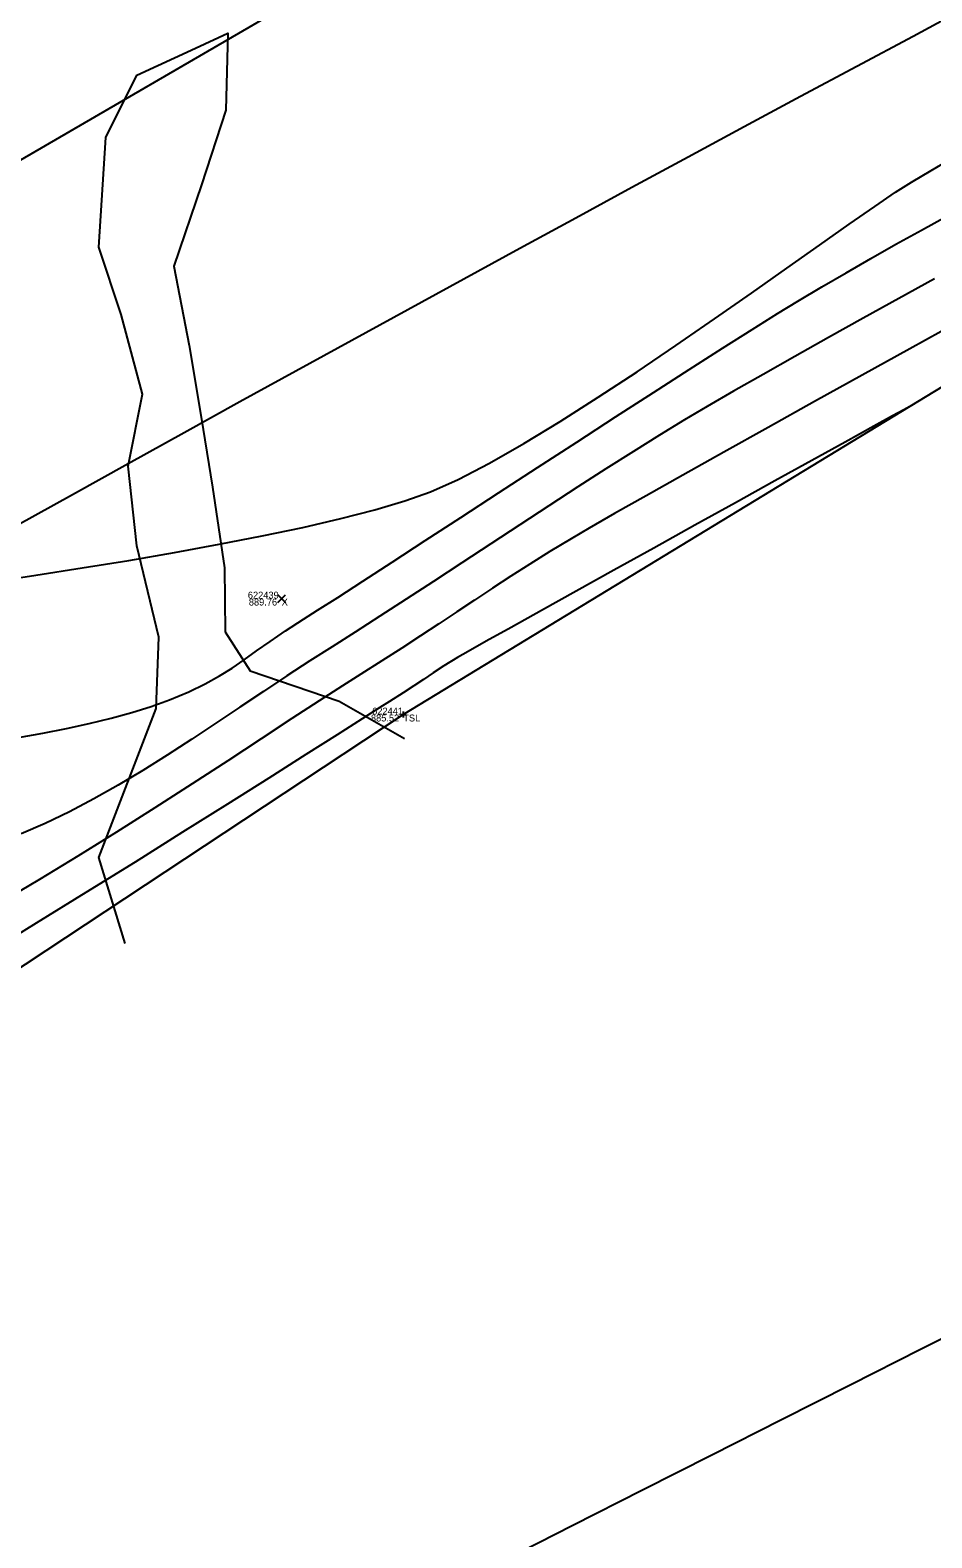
# Model space of a CAD drawing. Extents: x 1957117 to 1971063, y 701601 to 715861.
# Drawn here: x 1965560.2 to 1965605.8, y 709009.5 to 709085.7 of the extents above; entities that cross this region are included whole.
import ezdxf

# ---------------------------------------------------------------- set-up
doc = ezdxf.new("R2010")
doc.units = 0
for name, color, linetype in [('AP_X_Lights', 7, 'Continuous'), ('DT_X_Contour_Major', 7, 'Continuous'), ('DT_X_Contour_Minor', 7, 'Continuous'), ('DT_X_TIN_Hull', 7, 'Continuous'), ('GE_X_CL_20', 7, 'Continuous'), ('PV_P_Drive', 7, 'Continuous'), ('PV_P_Shoulder', 7, 'Continuous'), ('RS_Raster1', 7, 'Continuous'), ('RW_X_Esmt_RR', 7, 'Continuous'), ('RW_X_Fee_RW', 7, 'Continuous'), ('SC_Scratch1', 7, 'Continuous'), ('SC_Shading5', 7, 'Continuous'), ('VG_X_Tree_Line_Rt', 7, 'Continuous')]:
    doc.layers.add(name, color=color, linetype=linetype)

msp = doc.modelspace()

# ---------------------------------------------------------------- linework, layer by layer
at = {"layer": 'AP_X_Lights'}
for p, q in [((1965572.698, 709056.796), (1965573.086, 709057.186)), ((1965572.698, 709057.186), (1965573.086, 709056.796))]:
    msp.add_line(p, q, dxfattribs=at)
at = {"layer": 'DT_X_Contour_Major'}
msp.add_lwpolyline([(1965558.143, 709057.818), (1965560.456, 709058.17), (1965562.802, 709058.539), (1965565.15, 709058.924), (1965567.472, 709059.324), (1965569.735, 709059.737), (1965571.911, 709060.162), (1965573.969, 709060.595), (1965575.879, 709061.037), (1965577.61, 709061.486), (1965579.133, 709061.938), (1965580.417, 709062.395), (1965581.827, 709063.021), (1965583.416, 709063.844), (1965585.15, 709064.831), (1965586.995, 709065.951), (1965588.916, 709067.173), (1965590.879, 709068.465), (1965592.849, 709069.796), (1965594.792, 709071.134), (1965596.675, 709072.447), (1965598.462, 709073.705), (1965600.119, 709074.875), (1965601.612, 709075.926), (1965602.906, 709076.827), (1965603.967, 709077.546), (1965604.762, 709078.052), (1965605.762, 709078.647), (1965606.627, 709079.152)], dxfattribs=at)
msp.add_lwpolyline([(1965558.143, 709057.818), (1965560.456, 709058.17), (1965562.802, 709058.539), (1965565.15, 709058.924), (1965567.472, 709059.324), (1965569.735, 709059.737), (1965571.911, 709060.162), (1965573.969, 709060.595), (1965575.879, 709061.037), (1965577.61, 709061.486), (1965579.133, 709061.938), (1965580.417, 709062.395), (1965581.827, 709063.021), (1965583.416, 709063.844), (1965585.15, 709064.831), (1965586.995, 709065.951), (1965588.916, 709067.173), (1965590.879, 709068.465), (1965592.849, 709069.796), (1965594.792, 709071.134), (1965596.675, 709072.447), (1965598.462, 709073.705), (1965600.119, 709074.875), (1965601.612, 709075.926), (1965602.906, 709076.827), (1965603.967, 709077.546), (1965604.762, 709078.052), (1965605.762, 709078.647), (1965606.627, 709079.152)], dxfattribs=at)
at = {"layer": 'DT_X_Contour_Minor'}
for points in [[(1965559.571, 709049.963), (1965560.802, 709050.187), (1965561.998, 709050.423), (1965563.152, 709050.672), (1965564.258, 709050.939), (1965565.308, 709051.225), (1965566.295, 709051.534), (1965567.211, 709051.868), (1965568.194, 709052.282), (1965569.023, 709052.682), (1965569.739, 709053.078), (1965570.383, 709053.48), (1965570.998, 709053.899), (1965571.625, 709054.345), (1965572.305, 709054.827), (1965573.08, 709055.357), (1965573.992, 709055.943), (1965574.712, 709056.398), (1965575.728, 709057.05), (1965577.001, 709057.873), (1965578.491, 709058.84), (1965580.159, 709059.924), (1965581.966, 709061.1), (1965583.872, 709062.34), (1965585.838, 709063.618), (1965587.825, 709064.908), (1965589.794, 709066.183), (1965591.705, 709067.417), (1965593.519, 709068.583), (1965595.197, 709069.655), (1965596.7, 709070.606), (1965597.987, 709071.41), (1965599.021, 709072.04), (1965600.227, 709072.755), (1965601.459, 709073.473), (1965602.713, 709074.191), (1965603.984, 709074.91), (1965605.268, 709075.627), (1965606.559, 709076.341)], [(1965559.571, 709049.963), (1965560.802, 709050.187), (1965561.998, 709050.423), (1965563.152, 709050.672), (1965564.258, 709050.939), (1965565.308, 709051.225), (1965566.295, 709051.534), (1965567.211, 709051.868), (1965568.194, 709052.282), (1965569.023, 709052.682), (1965569.739, 709053.078), (1965570.383, 709053.48), (1965570.998, 709053.899), (1965571.625, 709054.345), (1965572.305, 709054.827), (1965573.08, 709055.357), (1965573.992, 709055.943), (1965574.712, 709056.398), (1965575.728, 709057.05), (1965577.001, 709057.873), (1965578.491, 709058.84), (1965580.159, 709059.924), (1965581.966, 709061.1), (1965583.872, 709062.34), (1965585.838, 709063.618), (1965587.825, 709064.908), (1965589.794, 709066.183), (1965591.705, 709067.417), (1965593.519, 709068.583), (1965595.197, 709069.655), (1965596.7, 709070.606), (1965597.987, 709071.41), (1965599.021, 709072.04), (1965600.227, 709072.755), (1965601.459, 709073.473), (1965602.713, 709074.191), (1965603.984, 709074.91), (1965605.268, 709075.627), (1965606.559, 709076.341)], [(1965605.927, 709073.167), (1965604.125, 709072.173), (1965602.327, 709071.177), (1965600.563, 709070.194), (1965598.862, 709069.241), (1965597.254, 709068.332), (1965595.768, 709067.483), (1965594.433, 709066.71), (1965593.279, 709066.029), (1965592.023, 709065.265), (1965590.694, 709064.438), (1965589.307, 709063.558), (1965587.877, 709062.638), (1965586.418, 709061.691), (1965584.944, 709060.727), (1965583.471, 709059.76), (1965582.012, 709058.801), (1965580.582, 709057.863), (1965579.196, 709056.958), (1965577.868, 709056.097), (1965576.613, 709055.293), (1965575.445, 709054.558), (1965574.312, 709053.84), (1965573.154, 709053.083), (1965571.974, 709052.298), (1965570.776, 709051.495), (1965569.563, 709050.684), (1965568.338, 709049.875), (1965567.105, 709049.078), (1965565.866, 709048.302), (1965564.625, 709047.558), (1965563.386, 709046.856), (1965562.151, 709046.206), (1965560.924, 709045.617), (1965559.707, 709045.1)], [(1965605.927, 709073.167), (1965604.125, 709072.173), (1965602.327, 709071.177), (1965600.563, 709070.194), (1965598.862, 709069.241), (1965597.254, 709068.332), (1965595.768, 709067.483), (1965594.433, 709066.71), (1965593.279, 709066.029), (1965592.023, 709065.265), (1965590.694, 709064.438), (1965589.307, 709063.558), (1965587.877, 709062.638), (1965586.418, 709061.691), (1965584.944, 709060.727), (1965583.471, 709059.76), (1965582.012, 709058.801), (1965580.582, 709057.863), (1965579.196, 709056.958), (1965577.868, 709056.097), (1965576.613, 709055.293), (1965575.445, 709054.558), (1965574.312, 709053.84), (1965573.154, 709053.083), (1965571.974, 709052.298), (1965570.776, 709051.495), (1965569.563, 709050.684), (1965568.338, 709049.875), (1965567.105, 709049.078), (1965565.866, 709048.302), (1965564.625, 709047.558), (1965563.386, 709046.856), (1965562.151, 709046.206), (1965560.924, 709045.617), (1965559.707, 709045.1)], [(1965607.06, 709070.931), (1965604.688, 709069.621), (1965602.272, 709068.285), (1965599.865, 709066.952), (1965597.517, 709065.648), (1965595.279, 709064.402), (1965593.203, 709063.241), (1965591.34, 709062.195), (1965589.74, 709061.29), (1965588.456, 709060.555), (1965587.538, 709060.017), (1965586.464, 709059.366), (1965585.452, 709058.735), (1965584.489, 709058.121), (1965583.56, 709057.517), (1965582.653, 709056.92), (1965581.753, 709056.323), (1965580.848, 709055.722), (1965579.923, 709055.112), (1965578.966, 709054.487), (1965577.962, 709053.843), (1965576.898, 709053.174), (1965575.964, 709052.581), (1965574.792, 709051.82), (1965573.414, 709050.918), (1965571.861, 709049.899), (1965570.165, 709048.789), (1965568.357, 709047.615), (1965566.468, 709046.401), (1965564.529, 709045.172), (1965562.573, 709043.956), (1965560.629, 709042.776), (1965558.73, 709041.66)], [(1965607.06, 709070.931), (1965604.688, 709069.621), (1965602.272, 709068.285), (1965599.865, 709066.952), (1965597.517, 709065.648), (1965595.279, 709064.402), (1965593.203, 709063.241), (1965591.34, 709062.195), (1965589.74, 709061.29), (1965588.456, 709060.555), (1965587.538, 709060.017), (1965586.464, 709059.366), (1965585.452, 709058.735), (1965584.489, 709058.121), (1965583.56, 709057.517), (1965582.653, 709056.92), (1965581.753, 709056.323), (1965580.848, 709055.722), (1965579.923, 709055.112), (1965578.966, 709054.487), (1965577.962, 709053.843), (1965576.898, 709053.174), (1965575.964, 709052.581), (1965574.792, 709051.82), (1965573.414, 709050.918), (1965571.861, 709049.899), (1965570.165, 709048.789), (1965568.357, 709047.615), (1965566.468, 709046.401), (1965564.529, 709045.172), (1965562.573, 709043.956), (1965560.629, 709042.776), (1965558.73, 709041.66)], [(1965604.808, 709066.784), (1965604.68, 709066.713), (1965604.377, 709066.545), (1965603.81, 709066.231), (1965602.864, 709065.707), (1965601.417, 709064.907), (1965599.73, 709063.974), (1965597.86, 709062.94), (1965595.866, 709061.837), (1965593.804, 709060.697), (1965591.733, 709059.55), (1965589.71, 709058.429), (1965587.792, 709057.364), (1965586.037, 709056.389), (1965584.502, 709055.534), (1965583.246, 709054.83), (1965582.325, 709054.31), (1965581.797, 709054.006), (1965581.107, 709053.584), (1965580.553, 709053.229), (1965580.068, 709052.907), (1965579.584, 709052.583), (1965579.034, 709052.222), (1965578.351, 709051.789), (1965577.869, 709051.485), (1965576.969, 709050.913), (1965575.699, 709050.107), (1965574.108, 709049.097), (1965572.241, 709047.916), (1965570.148, 709046.596), (1965567.876, 709045.169), (1965565.472, 709043.667), (1965562.984, 709042.122), (1965560.461, 709040.566), (1965557.949, 709039.031)], [(1965604.808, 709066.784), (1965604.68, 709066.713), (1965604.377, 709066.545), (1965603.81, 709066.231), (1965602.864, 709065.707), (1965601.417, 709064.907), (1965599.73, 709063.974), (1965597.86, 709062.94), (1965595.866, 709061.837), (1965593.804, 709060.697), (1965591.733, 709059.55), (1965589.71, 709058.429), (1965587.792, 709057.364), (1965586.037, 709056.389), (1965584.502, 709055.534), (1965583.246, 709054.83), (1965582.325, 709054.31), (1965581.797, 709054.006), (1965581.107, 709053.584), (1965580.553, 709053.229), (1965580.068, 709052.907), (1965579.584, 709052.583), (1965579.034, 709052.222), (1965578.351, 709051.789), (1965577.869, 709051.485), (1965576.969, 709050.913), (1965575.699, 709050.107), (1965574.108, 709049.097), (1965572.241, 709047.916), (1965570.148, 709046.596), (1965567.876, 709045.169), (1965565.472, 709043.667), (1965562.984, 709042.122), (1965560.461, 709040.566), (1965557.949, 709039.031)]]:
    msp.add_lwpolyline(points, dxfattribs=at)
at = {"layer": 'DT_X_TIN_Hull'}
msp.add_lwpolyline([(1965152.31, 708796.963), (1965192.253, 708823.809), (1965238.814, 708847.792), (1965278.679, 708868.121), (1965323.082, 708894.232), (1965364.86, 708921.374), (1965402.167, 708940.471), (1965455.165, 708971.534), (1965493.366, 708994.363), (1965531.785, 709019.916), (1965579.047, 709051.126), (1965619.598, 709075.773)], dxfattribs=at)
at = {"layer": 'GE_X_CL_20'}
msp.add_arc((1966940.156, 706584.833), 2864.789, 112.487031, 120.84471, dxfattribs=at)
at = {"layer": 'PV_P_Drive'}
for p, q in [((1965578.901, 709051.126), (1965579.193, 709051.126)), ((1965579.047, 709051.272), (1965579.047, 709050.98)), ((1965579.047, 709051.126), (1965579.047, 709051.126))]:
    msp.add_line(p, q, dxfattribs=at)
at = {"layer": 'RW_X_Esmt_RR'}
for centre, radius in [((1966926.562, 706607.458), 2864.789), ((1966940.156, 706584.833), 2884.789), ((1966940.156, 706584.833), 2834.789)]:
    msp.add_arc(centre, radius, 112.487031, 120.84471, dxfattribs=at)
at = {"layer": 'RW_X_Fee_RW'}
msp.add_lwpolyline([(1963881.046, 707276.431), (1964172.578, 707701.964), (1964668.324, 708419.582), (1964735.207, 708501.875), (1964966.496, 708718.802), (1965107.468, 708816.338), (1965585.552, 709094.216), (1966091.861, 709326.705), (1966247.281, 709386.816), (1966633.174, 709551.737), (1966943.202, 709670.565), (1967172.032, 709812.662), (1967935.697, 710373.174), (1968346.714, 710683.963), (1968484.345, 710796.182), (1968743.632, 711067.038), (1968903.937, 711275.819), (1969041.222, 711501.316), (1969638.166, 712572.015), (1970019.077, 713196.718)], dxfattribs=at)
at = {"layer": 'SC_Shading5'}
for points in [[(1963589.678, 706586.994), (1963626.625, 706689.548), (1963651.76, 706746.832), (1963668.09, 706778.596), (1963682.768, 706805.402), (1963734.424, 706911.594), (1963826.849, 707116.717), (1963877.258, 707215.645), (1963964.981, 707354.472), (1964070.526, 707509.355), (1964132.574, 707601.994), (1964163.9, 707642.169), (1964191.2, 707685.167), (1964278.98, 707807.131), (1964326.11, 707874.364), (1964396.427, 707968.962), (1964508.519, 708133.679), (1964655.588, 708336.552), (1964745.319, 708429.172), (1964840.327, 708522.317), (1964988.178, 708660.245), (1965089.796, 708739.041), (1965251.743, 708835.216), (1965415.807, 708922.048), (1965866.2, 709149.38), (1966173.543, 709294.131), (1966283.627, 709338.196), (1966534.003, 709419.214), (1966689.084, 709471.266), (1967008.468, 709641.817), (1967166.677, 709750.124), (1967422.113, 709931.083), (1967818.707, 710198.831), (1968187.021, 710459.852), (1968360.589, 710592.493), (1968496.543, 710707.847), (1968606.427, 710809.378), (1968733.391, 710937.091), (1968807.28, 711025.4), (1968843.008, 711077.094), (1968863.233, 711106.099), (1968909.747, 711171.311), (1968974.133, 711279.559), (1969130.932, 711546.915), (1969247.433, 711744.686), (1969402.714, 712016.424), (1969505.287, 712191.789), (1969666.311, 712460.805), (1969771.586, 712639.896), (1969880.058, 712820.917), (1969964.994, 712955.706), (1969990.005, 713000.084), (1970030.065, 713068.479)], [(1963609.915, 706579.703), (1963646.615, 706681.572), (1963671.193, 706737.585), (1963687.092, 706768.511), (1963701.884, 706795.526), (1963753.906, 706902.469), (1963846.249, 707107.41), (1963895.973, 707204.994), (1963982.966, 707342.667), (1964088.35, 707497.312), (1964150.015, 707589.379), (1964181.502, 707629.761), (1964209.024, 707673.109), (1964296.517, 707794.674), (1964343.552, 707861.772), (1964413.958, 707956.489), (1964526.123, 708121.313), (1964672.104, 708322.686), (1964760.576, 708414.006), (1964855.195, 708506.77), (1965002.134, 708643.847), (1965101.925, 708721.226), (1965262.272, 708816.451), (1965425.685, 708902.939), (1965875.63, 709130.044), (1966182.13, 709274.398), (1966290.944, 709317.954), (1966540.737, 709398.785), (1966697.632, 709451.445), (1967019.644, 709623.399), (1967178.971, 709732.471), (1967434.35, 709913.39), (1967830.945, 710181.14), (1968199.774, 710442.525), (1968374.086, 710575.735), (1968510.806, 710691.739), (1968621.36, 710793.889), (1968749.296, 710922.58), (1968824.413, 711012.355), (1968860.678, 711064.827), (1968880.812, 711093.701), (1968927.778, 711159.547), (1968992.655, 711268.62), (1969149.476, 711536.015), (1969266.039, 711733.891), (1969421.336, 712005.657), (1969523.8, 712180.835), (1969684.812, 712449.831), (1969790.084, 712628.917), (1969898.385, 712809.653), (1969983.474, 712944.685), (1970008.657, 712989.367), (1970048.626, 713057.607)]]:
    msp.add_spline(points, degree=3, dxfattribs=at)
at = {"layer": 'VG_X_Tree_Line_Rt'}
msp.add_lwpolyline([(1965564.978, 709039.547), (1965563.64, 709043.892), (1965566.548, 709051.427), (1965566.683, 709055.037), (1965565.569, 709059.654), (1965565.12, 709063.696), (1965565.855, 709067.339), (1965564.766, 709071.356), (1965563.647, 709074.763), (1965563.999, 709080.305), (1965565.568, 709083.461), (1965568.526, 709084.826), (1965570.169, 709085.589), (1965570.059, 709081.7), (1965568.829, 709077.917), (1965567.441, 709073.798), (1965568.204, 709069.791), (1965568.822, 709066.165), (1965569.387, 709062.619), (1965569.994, 709058.544), (1965570.04, 709055.313), (1965571.291, 709053.338), (1965575.799, 709051.797), (1965579.112, 709049.908)], dxfattribs=at)

# ---------------------------------------------------------------- texts
at = {"layer": 'PV_P_Shoulder'}
for s, p in [('889.76', (1965571.23, 709056.641)), ('885.52', (1965577.41, 709050.776))]:
    msp.add_text(s, height=0.35, dxfattribs=at).set_placement(p)
at = {"layer": 'RS_Raster1'}
for s, p in [('622439', (1965571.181, 709056.991)), ('622441', (1965577.473, 709051.126))]:
    msp.add_text(s, height=0.35, dxfattribs=at).set_placement(p)
at = {"layer": 'SC_Scratch1'}
for s, p in [('X', (1965572.892, 709056.641)), ('TSL', (1965579.047, 709050.776))]:
    msp.add_text(s, height=0.35, dxfattribs=at).set_placement(p)

doc.saveas('drawing.dxf')
